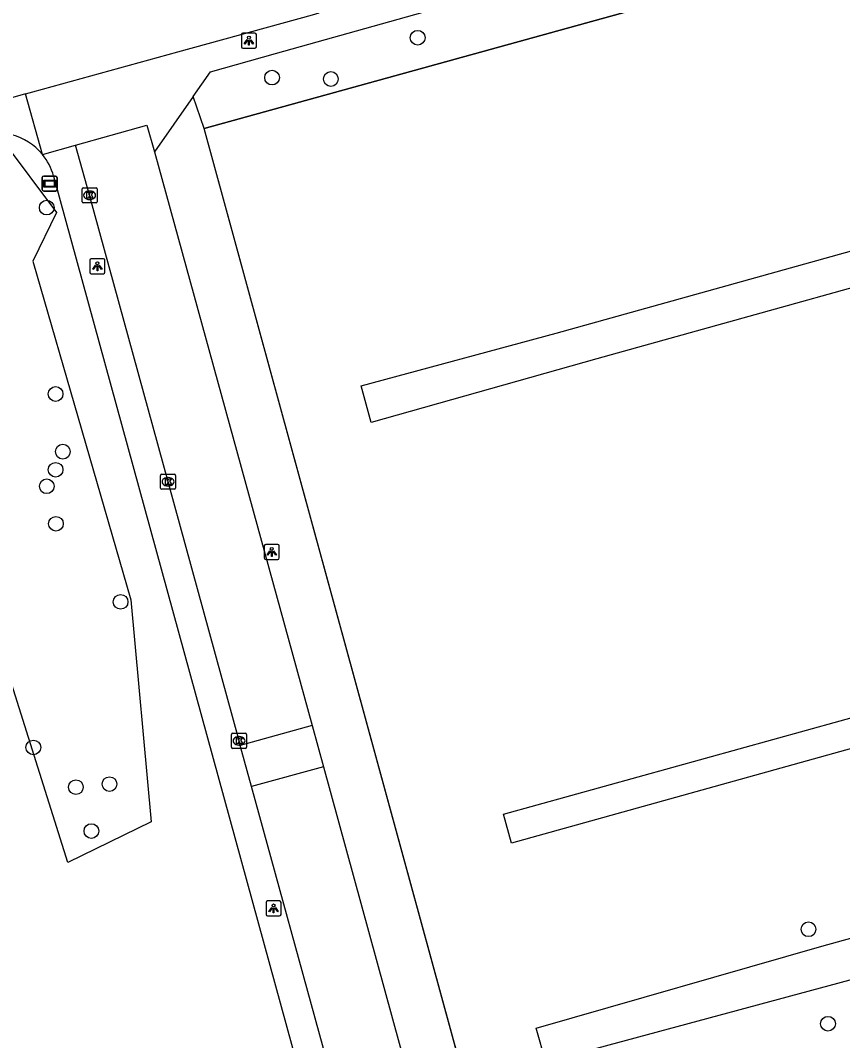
# Model space of a CAD drawing. Extents: x 159053 to 160041, y 380450 to 381422.
# Drawn here: x 159182.7 to 159237.4, y 380845.5 to 380913.3 of the extents above; entities that cross this region are included whole.
import ezdxf

# ---------------------------------------------------------------- set-up
doc = ezdxf.new("R2010")
doc.units = 0
for name, color, linetype in [('IMGEO_Boom', 7, 'Continuous'), ('IMGEO_Groenvoorziening', 7, 'Continuous'), ('IMGEO_Hek', 7, 'Continuous'), ('IMGEO_Kolk', 7, 'Continuous'), ('IMGEO_Lichtpunt', 7, 'Continuous'), ('IMGEO_Rijbaan_lokaal_open', 7, 'Continuous'), ('IMGEO_Straatnaambord', 7, 'Continuous'), ('IMGEO_Voetpad_gesloten', 7, 'Continuous'), ('IMGEO_Voetpad_open', 7, 'Continuous')]:
    doc.layers.add(name, color=color, linetype=linetype)

msp = doc.modelspace()

# ---------------------------------------------------------------- linework, layer by layer
at = {"layer": 'IMGEO_Boom'}
for centre in [(159209.177, 380912.17), (159199.491, 380909.516), (159203.402, 380909.425), (159184.502, 380900.872), (159185.092, 380888.473), (159185.572, 380884.636), (159185.091, 380883.43), (159184.504, 380882.337), (159185.113, 380879.838), (159189.417, 380874.645), (159183.61, 380864.96), (159186.44, 380862.32), (159188.677, 380862.521), (159187.47, 380859.4), (159235.177, 380852.867), (159236.472, 380846.583)]:
    msp.add_circle(centre, 0.489, dxfattribs=at)
at = {"layer": 'IMGEO_Groenvoorziening'}
for points in [[(159296.42, 380934.314), (159296.448, 380934.184), (159194.979, 380906.143)], [(159194.979, 380906.143), (159194.248, 380908.271)], [(159220.802, 380811.72), (159194.979, 380906.143)], [(159172.819, 380898.811), (159181.526, 380905.386), (159185.147, 380900.542), (159183.575, 380897.299), (159190.092, 380874.776), (159191.452, 380860.006), (159185.91, 380857.299), (159172.819, 380898.811)]]:
    msp.add_lwpolyline(points, dxfattribs=at)
at = {"layer": 'IMGEO_Hek'}
for points in [[(159194.979, 380906.143), (159296.448, 380934.184)], [(159220.855, 380811.527), (159194.979, 380906.143)], [(159183.575, 380897.299), (159190.092, 380874.776), (159191.452, 380860.006)]]:
    msp.add_lwpolyline(points, dxfattribs=at)
at = {"layer": 'IMGEO_Kolk'}
for p, q in [((159186.854, 380901.264), (159186.854, 380902.116)), ((159186.929, 380902.19), (159187.781, 380902.19)), ((159187.342, 380901.97), (159187.367, 380901.97)), ((159187.855, 380902.116), (159187.855, 380901.264)), ((159187.781, 380901.19), (159186.929, 380901.19)), ((159187.365, 380901.41), (159187.34, 380901.41)), ((159192.073, 380882.206), (159192.073, 380883.058)), ((159192.148, 380883.132), (159193, 380883.132)), ((159192.561, 380882.912), (159192.586, 380882.912)), ((159193.074, 380883.058), (159193.074, 380882.206)), ((159193, 380882.132), (159192.148, 380882.132)), ((159192.584, 380882.352), (159192.559, 380882.352)), ((159196.795, 380864.974), (159196.795, 380865.826)), ((159196.87, 380865.9), (159197.722, 380865.9)), ((159197.796, 380865.826), (159197.796, 380864.974)), ((159197.283, 380865.68), (159197.308, 380865.68)), ((159197.722, 380864.9), (159196.87, 380864.9)), ((159197.306, 380865.12), (159197.281, 380865.12))]:
    msp.add_line(p, q, dxfattribs=at)
for points in [[(159186.854, 380901.264), (159186.854, 380902.116)], [(159186.929, 380902.19), (159187.781, 380902.19)], [(159187.175, 380901.89), (159187.298, 380901.89), (159187.298, 380901.739), (159187.428, 380901.89), (159187.592, 380901.89), (159187.446, 380901.739), (159187.599, 380901.49), (159187.447, 380901.49), (159187.362, 380901.654), (159187.298, 380901.587), (159187.298, 380901.49), (159187.175, 380901.49), (159187.175, 380901.89)], [(159187.855, 380902.116), (159187.855, 380901.264)], [(159187.781, 380901.19), (159186.929, 380901.19)], [(159192.073, 380882.206), (159192.073, 380883.058)], [(159192.148, 380883.132), (159193, 380883.132)], [(159192.394, 380882.832), (159192.517, 380882.832), (159192.517, 380882.681), (159192.647, 380882.832), (159192.811, 380882.832), (159192.665, 380882.681), (159192.818, 380882.432), (159192.666, 380882.432), (159192.581, 380882.596), (159192.517, 380882.529), (159192.517, 380882.432), (159192.394, 380882.432), (159192.394, 380882.832)], [(159193.074, 380883.058), (159193.074, 380882.206)], [(159193, 380882.132), (159192.148, 380882.132)], [(159196.795, 380864.974), (159196.795, 380865.826)], [(159196.87, 380865.9), (159197.722, 380865.9)], [(159197.796, 380865.826), (159197.796, 380864.974)], [(159197.116, 380865.6), (159197.239, 380865.6), (159197.239, 380865.449), (159197.369, 380865.6), (159197.533, 380865.6), (159197.387, 380865.449), (159197.54, 380865.2), (159197.388, 380865.2), (159197.303, 380865.364), (159197.239, 380865.297), (159197.239, 380865.2), (159197.116, 380865.2), (159197.116, 380865.6)], [(159197.722, 380864.9), (159196.87, 380864.9)]]:
    msp.add_lwpolyline(points, dxfattribs=at)
for centre, start, end in [((159186.931, 380902.114), 91.55205, 178.44795), ((159186.931, 380902.114), 91.55205, 178.44795), ((159187.779, 380902.114), 1.55205, 88.44795), ((159187.779, 380902.114), 1.55205, 88.44795), ((159186.931, 380901.266), 181.55205, 268.44795), ((159186.931, 380901.266), 181.55205, 268.44795), ((159187.779, 380901.266), 271.55205, 358.44795), ((159187.779, 380901.266), 271.55205, 358.44795), ((159192.15, 380883.056), 91.55205, 178.44795), ((159192.15, 380883.056), 91.55205, 178.44795), ((159192.998, 380883.056), 1.55205, 88.44795), ((159192.998, 380883.056), 1.55205, 88.44795), ((159192.15, 380882.208), 181.55205, 268.44795), ((159192.15, 380882.208), 181.55205, 268.44795), ((159192.998, 380882.208), 271.55205, 358.44795), ((159192.998, 380882.208), 271.55205, 358.44795), ((159196.872, 380865.824), 91.55205, 178.44795), ((159196.872, 380865.824), 91.55205, 178.44795), ((159197.72, 380865.824), 1.55205, 88.44795), ((159197.72, 380865.824), 1.55205, 88.44795), ((159196.872, 380864.976), 181.55205, 268.44795), ((159196.872, 380864.976), 181.55205, 268.44795), ((159197.72, 380864.976), 271.55205, 358.44795), ((159197.72, 380864.976), 271.55205, 358.44795)]:
    msp.add_arc(centre, 0.0765, start, end, dxfattribs=at)
for centre, major_axis, ratio, start_param, end_param in [((159187.341, 380901.69), (-0.387, 0.002), 0.722429, 4.712389, 7.853982), ((159187.366, 380901.69), (-0.39, 0.002), 0.717154, 1.570796, 4.712389), ((159192.56, 380882.632), (-0.387, 0.002), 0.722429, 4.712389, 7.853982), ((159192.585, 380882.632), (-0.39, 0.002), 0.717154, 1.570796, 4.712389), ((159197.282, 380865.4), (-0.387, 0.002), 0.722429, 4.712389, 7.853982), ((159197.307, 380865.4), (-0.39, 0.002), 0.717154, 1.570796, 4.712389)]:
    msp.add_ellipse(centre, major_axis=major_axis, ratio=ratio, start_param=start_param, end_param=end_param, dxfattribs=at)
at = {"layer": 'IMGEO_Lichtpunt'}
for p, q in [((159197.45, 380912.378), (159197.45, 380911.571)), ((159197.45, 380912.378), (159197.45, 380911.571)), ((159198.352, 380912.473), (159197.544, 380912.473)), ((159198.352, 380912.473), (159197.544, 380912.473)), ((159198.446, 380911.571), (159198.446, 380912.378)), ((159198.446, 380911.571), (159198.446, 380912.378)), ((159197.544, 380911.477), (159198.352, 380911.477)), ((159197.544, 380911.477), (159198.352, 380911.477)), ((159187.37, 380897.375), (159187.37, 380896.568)), ((159187.37, 380897.375), (159187.37, 380896.568)), ((159188.272, 380897.47), (159187.464, 380897.47)), ((159188.272, 380897.47), (159187.464, 380897.47)), ((159188.366, 380896.568), (159188.366, 380897.375)), ((159188.366, 380896.568), (159188.366, 380897.375)), ((159187.464, 380896.474), (159188.272, 380896.474)), ((159187.464, 380896.474), (159188.272, 380896.474)), ((159198.972, 380878.37), (159198.972, 380877.563)), ((159198.972, 380878.37), (159198.972, 380877.563)), ((159199.874, 380878.465), (159199.066, 380878.465)), ((159199.874, 380878.465), (159199.066, 380878.465)), ((159199.968, 380877.563), (159199.968, 380878.37)), ((159199.968, 380877.563), (159199.968, 380878.37)), ((159199.066, 380877.469), (159199.874, 380877.469)), ((159199.066, 380877.469), (159199.874, 380877.469)), ((159199.093, 380854.656), (159199.093, 380853.849)), ((159199.093, 380854.656), (159199.093, 380853.849)), ((159199.995, 380854.751), (159199.187, 380854.751)), ((159199.995, 380854.751), (159199.187, 380854.751)), ((159200.089, 380853.849), (159200.089, 380854.656)), ((159200.089, 380853.849), (159200.089, 380854.656)), ((159199.187, 380853.755), (159199.995, 380853.755)), ((159199.187, 380853.755), (159199.995, 380853.755))]:
    msp.add_line(p, q, dxfattribs=at)
for points in [[(159197.824, 380912.042), (159197.863, 380912.014), (159197.675, 380911.752), (159197.637, 380911.779), (159197.824, 380912.042)], [(159197.926, 380911.994), (159197.973, 380911.994), (159197.973, 380911.672), (159197.926, 380911.672), (159197.926, 380911.994)], [(159198.036, 380912.014), (159198.074, 380912.041), (159198.261, 380911.779), (159198.222, 380911.751), (159198.036, 380912.014)], [(159187.744, 380897.039), (159187.783, 380897.011), (159187.595, 380896.749), (159187.557, 380896.776), (159187.744, 380897.039)], [(159187.956, 380897.011), (159187.994, 380897.038), (159188.181, 380896.776), (159188.142, 380896.748), (159187.956, 380897.011)], [(159187.846, 380896.991), (159187.893, 380896.991), (159187.893, 380896.669), (159187.846, 380896.669), (159187.846, 380896.991)], [(159199.346, 380878.034), (159199.385, 380878.006), (159199.197, 380877.744), (159199.159, 380877.771), (159199.346, 380878.034)], [(159199.448, 380877.986), (159199.495, 380877.986), (159199.495, 380877.664), (159199.448, 380877.664), (159199.448, 380877.986)], [(159199.558, 380878.006), (159199.596, 380878.033), (159199.783, 380877.771), (159199.744, 380877.743), (159199.558, 380878.006)], [(159199.467, 380854.32), (159199.506, 380854.292), (159199.318, 380854.03), (159199.28, 380854.057), (159199.467, 380854.32)], [(159199.679, 380854.292), (159199.717, 380854.319), (159199.904, 380854.057), (159199.865, 380854.029), (159199.679, 380854.292)], [(159199.569, 380854.272), (159199.616, 380854.272), (159199.616, 380853.95), (159199.569, 380853.95), (159199.569, 380854.272)]]:
    msp.add_lwpolyline(points, dxfattribs=at)
for centre in [(159197.949, 380912.176), (159187.869, 380897.173), (159199.471, 380878.168), (159199.592, 380854.454)]:
    msp.add_circle(centre, 0.0994, dxfattribs=at)
for centre, start, end in [((159197.544, 380912.378), 90, 180), ((159197.544, 380912.378), 90, 180), ((159198.352, 380912.378), 0, 90), ((159198.352, 380912.378), 0, 90), ((159197.544, 380911.571), 180, 270), ((159197.544, 380911.571), 180, 270), ((159198.352, 380911.571), 270, 0), ((159198.352, 380911.571), 270, 360), ((159187.464, 380897.375), 90, 180), ((159187.464, 380897.375), 90, 180), ((159188.272, 380897.375), 0, 90), ((159188.272, 380897.375), 0, 90), ((159187.464, 380896.568), 180, 270), ((159187.464, 380896.568), 180, 270), ((159188.272, 380896.568), 270, 0), ((159188.272, 380896.568), 270, 360), ((159199.066, 380878.37), 90, 180), ((159199.066, 380878.37), 90, 180), ((159199.874, 380878.37), 0, 90), ((159199.874, 380878.37), 0, 90), ((159199.066, 380877.563), 180, 270), ((159199.066, 380877.563), 180, 270), ((159199.874, 380877.563), 270, 0), ((159199.874, 380877.563), 270, 360), ((159199.187, 380854.656), 90, 180), ((159199.187, 380854.656), 90, 180), ((159199.995, 380854.656), 0, 90), ((159199.995, 380854.656), 0, 90), ((159199.187, 380853.849), 180, 270), ((159199.187, 380853.849), 180, 270), ((159199.995, 380853.849), 270, 0), ((159199.995, 380853.849), 270, 360)]:
    msp.add_arc(centre, 0.0946, start, end, dxfattribs=at)
at = {"layer": 'IMGEO_Rijbaan_lokaal_open'}
for points in [[(159183.081, 380908.43), (159183.581, 380908.568), (159191.928, 380910.886), (159193.225, 380911.241), (159202.183, 380913.694), (159202.625, 380913.824)], [(159183.081, 380908.43), (159181.946, 380908.117), (159180.823, 380907.788)], [(159186.407, 380905.035), (159191.171, 380906.353), (159191.665, 380904.574)], [(159197.375, 380865.089), (159197.293, 380865.4), (159192.571, 380882.632), (159187.352, 380901.69), (159186.407, 380905.035)], [(159191.665, 380904.574), (159202.148, 380866.415)], [(159202.148, 380866.415), (159197.375, 380865.089)], [(159202.148, 380866.415), (159202.911, 380863.663)], [(159198.122, 380862.354), (159197.375, 380865.089)], [(159202.911, 380863.663), (159198.122, 380862.354)], [(159202.911, 380863.663), (159207.936, 380845.286), (159216.661, 380813.316)], [(159212.004, 380811.624), (159208.397, 380824.876), (159203.159, 380844.058), (159198.122, 380862.354)]]:
    msp.add_lwpolyline(points, dxfattribs=at)
at = {"layer": 'IMGEO_Straatnaambord'}
for p, q in [((159184.201, 380902.07), (159184.201, 380902.87)), ((159184.201, 380902.87), (159184.201, 380902.07)), ((159184.301, 380902.97), (159185.091, 380902.97)), ((159185.091, 380902.97), (159184.301, 380902.97)), ((159185.191, 380902.87), (159185.191, 380902.07)), ((159185.191, 380902.07), (159185.191, 380902.87)), ((159185.091, 380901.97), (159184.301, 380901.97)), ((159184.301, 380901.97), (159185.091, 380901.97))]:
    msp.add_line(p, q, dxfattribs=at)
for points in [[(159184.302, 380902.702), (159185.09, 380902.702), (159185.09, 380902.238), (159184.302, 380902.238), (159184.302, 380902.702)], [(159184.367, 380902.637), (159184.367, 380902.303), (159185.025, 380902.303), (159185.025, 380902.637), (159184.367, 380902.637)]]:
    msp.add_lwpolyline(points, dxfattribs=at)
for centre, start, end in [((159184.301, 380902.87), 90, 180), ((159184.301, 380902.87), 90, 180), ((159185.091, 380902.87), 0, 90), ((159185.091, 380902.87), 360, 90), ((159184.301, 380902.07), 180, 270), ((159184.301, 380902.07), 180, 270), ((159185.091, 380902.07), 270, 0), ((159185.091, 380902.07), 270, 0)]:
    msp.add_arc(centre, 0.1, start, end, dxfattribs=at)
at = {"layer": 'IMGEO_Voetpad_gesloten'}
for points in [[(159320.026, 380918.376), (159301.8, 380913.396), (159279.05, 380906.957), (159221.084, 380890.807), (159206.081, 380886.572), (159205.42, 380889.01), (159218.379, 380892.522), (159318.679, 380920.497)], [(159329.363, 380890.319), (159215.414, 380858.587), (159214.877, 380860.524), (159246.237, 380869.205), (159282.939, 380878.986), (159328.837, 380892.489), (159329.571, 380892.785)], [(159334.008, 380875.804), (159237.928, 380849.486), (159217.706, 380844.023), (159217.056, 380846.293), (159236.063, 380851.742), (159312.249, 380872.804), (159332.513, 380878.217)]]:
    msp.add_lwpolyline(points, dxfattribs=at)
at = {"layer": 'IMGEO_Voetpad_open'}
for points in [[(159194.248, 380908.271), (159195.395, 380909.913), (159199.726, 380911.13), (159295.42, 380937.918), (159296.393, 380934.435), (159296.42, 380934.314)], [(159184.215, 380904.409), (159183.081, 380908.43)], [(159194.248, 380908.271), (159191.665, 380904.574)], [(159184.215, 380904.409), (159186.407, 380905.035)], [(159184.957, 380902.973), (159200.844, 380844.989)]]:
    msp.add_lwpolyline(points, dxfattribs=at)
for centre, radius, start, end in [((159181.166, 380901.92), 3.936, 39.22427, 110.5785), ((159181.135, 380901.908), 3.968, 15.57252, 39.07946)]:
    msp.add_arc(centre, radius, start, end, dxfattribs=at)

doc.saveas('drawing.dxf')
